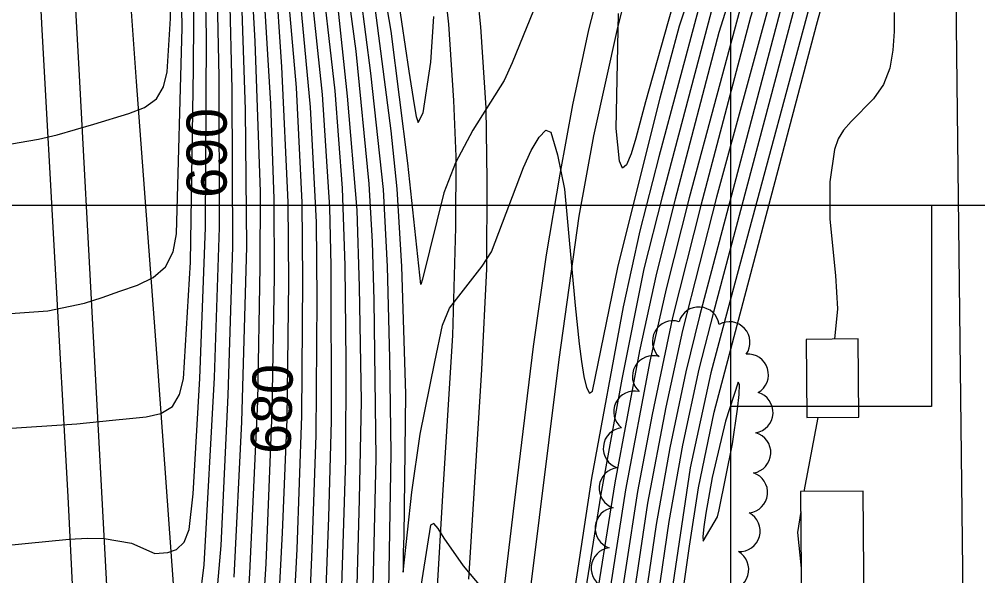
# Model space of a CAD drawing. Extents: x 79600 to 91800, y 75600 to 84400.
# Drawn here: x 86346.4 to 86823, y 79515.8 to 79792.6 of the extents above; entities that cross this region are included whole.
import ezdxf

# ---------------------------------------------------------------- set-up
doc = ezdxf.new("R2010")
doc.units = 0
for name, color, linetype in [('080-085$0$TI_BORDER', 7, 'Continuous'), ('080-090$0$BLDG', 7, 'Continuous'), ('080-090$0$INDEX', 7, 'Continuous'), ('080-090$0$INDXLBL', 7, 'Continuous'), ('080-090$0$INTER', 7, 'Continuous'), ('080-090$0$INTERSTATE', 7, 'Continuous'), ('080-090$0$ROAD', 7, 'Continuous'), ('080-090$0$TREES', 7, 'Continuous'), ('084-085$0$TI_BORDER', 7, 'Continuous'), ('084-085$0$TI_SHEET', 7, 'Continuous'), ('084-090$0$TI_BORDER', 7, 'Continuous')]:
    doc.layers.add(name, color=color, linetype=linetype)

msp = doc.modelspace()

# ---------------------------------------------------------------- linework, layer by layer
at = {"layer": '080-085$0$TI_BORDER'}
msp.add_lwpolyline([(79700, 80300), (86700, 80300), (86700, 75700), (79700, 75700)], close=True, dxfattribs=at)
at = {"layer": '080-090$0$BLDG'}
for points in [[(86737.73, 79633.41), (86738.06, 79594.56), (86763.94, 79594.78), (86763.6, 79633.63)], [(86734.92, 79557.7), (86735.45, 79497.53), (86766.56, 79497.8), (86766.04, 79557.98)]]:
    msp.add_lwpolyline(points, close=True, dxfattribs=at)
at = {"layer": '080-090$0$INDEX'}
for points in [[(86290.14, 80000.33), (86278.02, 79959.02), (86275.63, 79942.95), (86272.9, 79883.98), (86273.15, 79855.03), (86276.17, 79807.64), (86279.74, 79769.35), (86290.01, 79684.25), (86293.89, 79656.66), (86300.32, 79619.52), (86316.06, 79554.46), (86319.55, 79539.11), (86321.03, 79534.17), (86323.27, 79531.13), (86327.33, 79529.7), (86371.2, 79534.1), (86380.28, 79534.63), (86388.68, 79534.35), (86402.27, 79532.03), (86413.81, 79526.96)], [(86413.82, 79526.96), (86420.26, 79527.51), (86424.57, 79529), (86428.4, 79532.58), (86430.85, 79538.9), (86432.84, 79556.55), (86436.11, 79613.89), (86439.06, 79689.07), (86439.53, 79784.3), (86438.57, 79830.94), (86434.65, 79899.27), (86434.33, 79945.23), (86433.82, 79963.84), (86431.79, 79981.28), (86426.63, 80000)], [(86437.75, 79231.47), (86441.49, 79232.5), (86444.08, 79234.28), (86446.59, 79238.05), (86450.01, 79252.66), (86456.13, 79309.83), (86469.1, 79521.98), (86472.15, 79597.35), (86473.24, 79664.81), (86473.23, 79703.33), (86471.51, 79750.54), (86466.83, 79827.13), (86459.97, 79893.95), (86457.99, 79940.71), (86457.68, 79959.6), (86455.8, 79977.51), (86449.41, 80000)], [(86502.83, 79385.02), (86508.71, 79573.45), (86508.96, 79622.3), (86508.51, 79670.17), (86507.11, 79708.58), (86503.44, 79757), (86495.66, 79825.05), (86484.58, 79899.99), (86482.48, 79918.07), (86481.91, 79944.28), (86481.07, 79962.57), (86479.98, 79971.75), (86472.29, 80000)], [(86794.84, 80000), (86783.11, 79983.55), (86767.05, 79957.92), (86758.01, 79940.3), (86743.03, 79904.75), (86719.25, 79841.72), (86707.01, 79806.04), (86679.46, 79703.71), (86668.02, 79658.6), (86660.02, 79622.49), (86647.85, 79558.56), (86633.32, 79464.99), (86610.07, 79282.52), (86599.03, 79207.39), (86591.82, 79149.83), (86587.83, 79111.6), (86581.57, 79027.31), (86578.33, 78959.69), (86577.33, 78815.09), (86577.23, 78795.59), (86573.92, 78757.92)], [(86800.04, 79977.16), (86787.89, 79956.36), (86780.56, 79938.68), (86749.38, 79836.84), (86697.53, 79644.09), (86690.23, 79616.74), (86680.01, 79569.49), (86660.4, 79437.95), (86654.03, 79389.47), (86649.19, 79341.29), (86646.22, 79282.72), (86644.79, 79263.44), (86630.75, 79187.68), (86624.79, 79150.58), (86621.37, 79123.29), (86616.84, 79054.9), (86610.12, 78988.14), (86607.68, 78959.03), (86606.12, 78922.22), (86607.62, 78817.75), (86607.87, 78808.44), (86607.67, 78799.18), (86606.63, 78790.02), (86598.08, 78758.37)], [(86605.7, 79806.08), (86591.54, 79770.84), (86587.57, 79762.04), (86571.97, 79737.42), (86563.24, 79721.15), (86557.47, 79706.27), (86546.96, 79663.36), (86546.05, 79660.61), (86539.66, 79721.05), (86531.29, 79786.63), (86519.88, 79853.43)], [(86673.12, 79805.65), (86657.72, 79751.51), (86653.03, 79733.49), (86650.65, 79725.66), (86648.39, 79720.17), (86646.42, 79718.6), (86644.88, 79721.99), (86643.23, 79738.27), (86644.34, 79795.36)]]:
    msp.add_lwpolyline(points, dxfattribs=at)
at = {"layer": '080-090$0$INTER'}
msp.add_line((86743.43, 79594.61), (86736.54, 79557.72), dxfattribs=at)
for points in [[(86337.51, 79588.93), (86374.96, 79591.39), (86392.74, 79593.16), (86401.25, 79594.05), (86409.48, 79594.95), (86416.82, 79596.62), (86422.54, 79600.05), (86426.14, 79605.91), (86428.07, 79613.73), (86431.47, 79671.71), (86433.08, 79768.03), (86433.36, 79816.13), (86429.98, 79903.19), (86429.75, 79951.82), (86429.8, 79961.66), (86429.15, 79971.43), (86422.29, 80000)], [(86337.73, 79729.8), (86355.98, 79732.95), (86365.31, 79735.03), (86383.45, 79740.33), (86400.92, 79745.63), (86408.62, 79748.66), (86414.56, 79752.92), (86418.19, 79758.96), (86420.02, 79766.47), (86421.63, 79792.93), (86419.78, 79913.03), (86420.37, 79951.38), (86420.57, 79960.95), (86420.08, 79970.45), (86413.26, 80000)], [(86341.99, 79646.19), (86360.53, 79647.66), (86378.8, 79651.47), (86387.63, 79654.3), (86396.43, 79657.33), (86405.15, 79660.4), (86413.03, 79664.16), (86419.15, 79669.46), (86422.86, 79676.87), (86424.65, 79685.87), (86427.47, 79788.32), (86424.79, 79942.78), (86424.47, 79962.42), (86423.81, 79971.83), (86417.64, 80000)], [(86434.11, 79486.11), (86438.37, 79521.38), (86443.44, 79614.46), (86445.96, 79689.1), (86445.8, 79763.98), (86444.63, 79818.31), (86439.28, 79903.5), (86438.98, 79951.28), (86438.09, 79969.92), (86435.39, 79986.04), (86431.11, 80000)], [(86438.52, 79435.41), (86446.79, 79530.99), (86450.33, 79605.59), (86452.64, 79679.35), (86452.35, 79757.76), (86451.04, 79806.11), (86444.32, 79901.81), (86444.01, 79949.47), (86442.97, 79968.42), (86440.22, 79985.04), (86435.78, 80000)], [(86453.32, 79515.23), (86457.05, 79592.38), (86459.61, 79679.4), (86458.86, 79747.74), (86456.87, 79806.68), (86453.28, 79864.33), (86450.12, 79892.97), (86448.55, 79911.77), (86448.63, 79940.07), (86448.51, 79959.42), (86446.26, 79977.91), (86440.32, 80000)], [(86452.32, 79375.5), (86461.07, 79517.17), (86465.09, 79602.54), (86466.27, 79669.48), (86466.32, 79706.83), (86463.67, 79781.53), (86461.07, 79829.67), (86453.5, 79914.63), (86453.56, 79951.47), (86453.51, 79960.97), (86452.77, 79970.37), (86444.9, 80000)], [(86468.88, 79375.09), (86477.26, 79537.23), (86479.57, 79593.74), (86480.39, 79662.15), (86480.14, 79701.57), (86476.9, 79768.9), (86473.75, 79816.4), (86463.4, 79911.92), (86463.02, 79951.65), (86462.86, 79961.52), (86461.97, 79971.21), (86454.04, 80000)], [(86473.42, 79314.4), (86484.52, 79529.02), (86486.83, 79595.38), (86487.48, 79662.85), (86487.09, 79701.44), (86484.22, 79758.7), (86476.84, 79843.49), (86470.66, 79889.83), (86468.4, 79908.82), (86467.46, 79955.54), (86465.64, 79973.6), (86458.45, 80000)], [(86485.28, 79368.93), (86492.08, 79529.02), (86494.06, 79585.82), (86494.51, 79653.39), (86494.25, 79691.67), (86491.19, 79748.82), (86482.54, 79841.19), (86476.11, 79888.1), (86473.62, 79906.6), (86472.21, 79951.92), (86470.79, 79970.57), (86463.12, 80000)], [(86493.54, 79364.18), (86500.29, 79544.81), (86501.6, 79592.91), (86501.49, 79670.11), (86500.83, 79699.04), (86497.19, 79755.24), (86488.09, 79841.35), (86480.24, 79896.63), (86477.96, 79914.98), (86476.96, 79952.31), (86475.38, 79971.15), (86467.7, 80000)], [(86510.05, 79352.11), (86515.6, 79553.81), (86516.56, 79602.62), (86515.65, 79659.56), (86514.45, 79697.63), (86509.64, 79754.4), (86504.43, 79803.09), (86495.62, 79868.3), (86488.91, 79905.18), (86486.71, 79923.56), (86486.75, 79942.08), (86486.68, 79961.47), (86485.64, 79971.2), (86476.98, 80000)], [(86519.47, 79381.53), (86523.84, 79574.39), (86522.89, 79652.82), (86522.13, 79681.93), (86520.42, 79710.71), (86513.91, 79776.69), (86506.4, 79832.23), (86501.13, 79868.36), (86493.75, 79904.68), (86491.84, 79922.09), (86491.62, 79949.24), (86490.16, 79967.91), (86486.81, 79984.28), (86481.49, 80000)], [(86528.44, 79411.28), (86531.25, 79576.88), (86530.72, 79624.13), (86529.5, 79669.59), (86527.44, 79707.86), (86521.26, 79765.7), (86516.25, 79804.41), (86506.27, 79869.1), (86500.85, 79896.72), (86497.07, 79915.26), (86496.6, 79951.3), (86496.46, 79960.67), (86495.56, 79969.92), (86486.19, 80000)], [(86785.85, 80000), (86772.33, 79981.48), (86762.36, 79966.03), (86752.85, 79949.06), (86736.17, 79914.45), (86721.14, 79879.02), (86703.54, 79833.6), (86690.47, 79796.23), (86666.03, 79704.25), (86657.03, 79668.46), (86645.97, 79613.62), (86635.58, 79556.42), (86620.34, 79460.97), (86591.99, 79260.49), (86584.81, 79205.6), (86575.71, 79121.74), (86570.67, 79058.78), (86567.36, 78980.62), (86564.6, 78757.75)], [(86790.46, 80000), (86775.69, 79979.74), (86761.13, 79955.97), (86748.7, 79930.22), (86733.83, 79895.73), (86716.45, 79850.83), (86703.05, 79813.95), (86694.22, 79785.97), (86672.55, 79703.18), (86663.19, 79666.37), (86654.84, 79627.73), (86642.47, 79561.99), (86627.36, 79466.66), (86594.98, 79229.34), (86587.9, 79172.84), (86581.76, 79116.56), (86575.97, 79040.28), (86572.27, 78953.52), (86571.26, 78815.88), (86569.34, 78757.84)], [(86799.91, 80000), (86785.98, 79981.15), (86775.44, 79964.65), (86765.95, 79947.11), (86754.38, 79919.95), (86734.14, 79865.32), (86721.46, 79829.9), (86710.03, 79793.54), (86685.27, 79700), (86671.18, 79644.22), (86661.04, 79596.02), (86653.77, 79557.73), (86636.48, 79444.47), (86626.68, 79370.64), (86616.7, 79277.49), (86605.13, 79200.38), (86597.49, 79142.66), (86588.9, 79037.78), (86585.29, 78979.02), (86583.25, 78931.49), (86583.34, 78816.29), (86583.31, 78796.92), (86578.77, 78758.01)], [(86781, 80000), (86770.92, 79986.64), (86752.13, 79956.39), (86742.89, 79939.68), (86726.3, 79904.77), (86710.96, 79869.03), (86693.26, 79823.74), (86683.98, 79797.02), (86664.49, 79724.1), (86654.93, 79687.34), (86646.68, 79649.59), (86630.94, 79564.31), (86622.75, 79510.92), (86612.24, 79447.53), (86611.3, 79440.89), (86610.52, 79436.56), (86605.58, 79462.72), (86600.86, 79477.72), (86593.83, 79489.4)], [(86800.15, 79994.9), (86788.5, 79978.41), (86778.62, 79962.52), (86769.75, 79945.46), (86759.1, 79918.69), (86736.43, 79854.58), (86724.07, 79817.83), (86693.17, 79704.08), (86676.27, 79637.8), (86667.84, 79599.72), (86658.8, 79551.99), (86641.97, 79439.63), (86631.24, 79355.51), (86623.29, 79271.4), (86611.3, 79195.53), (86604.7, 79147.77), (86600.71, 79109.86), (86594.35, 79024.24), (86590.04, 78957.56), (86588.82, 78919.68), (86589.16, 78833.11), (86589.55, 78805.07), (86588.64, 78786.49), (86583.52, 78758.1)], [(86800.26, 79988.38), (86795.22, 79981.63), (86785.33, 79966.12), (86776.26, 79949.31), (86768.82, 79931.84), (86738.24, 79841.66), (86726.87, 79804.96), (86684.62, 79644.95), (86677.8, 79617.25), (86669.85, 79579.4), (86663.15, 79541.36), (86646.41, 79427.52), (86639.13, 79368.82), (86632.03, 79284.84), (86628.74, 79256.41), (86617.22, 79190.07), (86610.73, 79143.3), (86599.75, 79011.42), (86595.65, 78953.14), (86594.59, 78914.32), (86595.17, 78828.2), (86595.55, 78809.8), (86594.84, 78791.85), (86588.84, 78758.2)], [(86793.29, 79971.93), (86783.86, 79955.66), (86776.17, 79938.96), (86747.15, 79849.66), (86733.2, 79803.8), (86691.64, 79646.94), (86684.36, 79618.64), (86676.24, 79580.77), (86669.35, 79542.81), (86653.04, 79430.48), (86645.76, 79371.29), (86639.19, 79283.96), (86636.06, 79255.3), (86624.37, 79190.92), (86617.24, 79142.72), (86604.75, 78996.34), (86601.69, 78957.57), (86600.49, 78928.14), (86601.53, 78812.54), (86600.4, 78793.66), (86594.77, 78758.31)], [(86663.46, 79416.58), (86679.61, 79530.52), (86684.15, 79559.65), (86691.91, 79597.13), (86742.79, 79789.67), (86754.7, 79833.27)], [(86522.71, 79802.47), (86531.2, 79737.13), (86534.22, 79708.23), (86536.52, 79669.69), (86538.49, 79606.3), (86537.6, 79535.55), (86537.37, 79527.76), (86537.25, 79517.57), (86541.68, 79557.49), (86545.81, 79586.23), (86553.02, 79622.27), (86556.92, 79640.51), (86560.29, 79648.9), (86576.65, 79669.87), (86581.3, 79677.01), (86597.19, 79718.93), (86600.99, 79727.31), (86604.9, 79733.96), (86608.29, 79737.37), (86610.74, 79736.48), (86614.08, 79725.22), (86617.45, 79708.15), (86622.88, 79650.32), (86624.74, 79631.24), (86625.92, 79622.43), (86627.19, 79614.92), (86628.5, 79609.4), (86629.89, 79606.68), (86631.4, 79607.61), (86644.07, 79669.11), (86665.17, 79753.48), (86674.64, 79789.23), (86683.32, 79815.14)], [(86534.59, 79803.65), (86540.18, 79766.8), (86542.73, 79750.08), (86543.76, 79744.25), (86544.76, 79741.16), (86547.24, 79746.07), (86551.11, 79771.16), (86552.62, 79793.97)], [(86781.5, 79795.92), (86781.37, 79786.45), (86780.78, 79777.15), (86779.23, 79768.28), (86776.13, 79760.12), (86771.21, 79752.94), (86760.13, 79741.68), (86756.25, 79737.44), (86753.62, 79733.17), (86751.81, 79727.77), (86749.53, 79711.75), (86749.49, 79693.16), (86752.2, 79665.21), (86753.32, 79648.51), (86751.8, 79633.53)], [(86735.01, 79547.78), (86733.4, 79537.35), (86735.25, 79519.58)], [(86579.62, 79506.26), (86567.26, 79520.83), (86557.72, 79534.49), (86554.67, 79539.39), (86552.56, 79541.88), (86550.97, 79541.02), (86541.62, 79482.56)]]:
    msp.add_lwpolyline(points, dxfattribs=at)
msp.add_lwpolyline([(86694.36, 79548.59), (86701.13, 79581.53), (86703.56, 79598.73), (86704.33, 79605.98), (86704.56, 79610.93), (86703.96, 79612.14), (86697.58, 79592.79), (86690.92, 79564.64), (86687.83, 79546.99), (86686.85, 79540.14), (86686.34, 79535.45), (86686.42, 79533.09), (86693.53, 79545.14)], close=True, dxfattribs=at)
at = {"layer": '080-090$0$INTERSTATE'}
for p, q in [((86346.38, 80000), (86357.58, 79787.39)), ((86376.02, 79770.76), (86363.56, 80000)), ((86394.31, 79906.33), (86404.55, 79761.6)), ((86571.67, 79832.01), (86575.71, 79788.75)), ((86559.95, 79790.1), (86555.83, 79828.52)), ((86653.27, 79825.36), (86643.84, 79788.53)), ((86629.7, 79787.36), (86637.51, 79817.99)), ((86562.55, 79752.11), (86559.95, 79790.1)), ((86357.58, 79787.39), (86370.49, 79555.23)), ((86575.71, 79788.75), (86578.42, 79748.54)), ((86621.65, 79750.1), (86629.7, 79787.36)), ((86643.84, 79788.53), (86631.93, 79734.57)), ((86396.6, 79388.93), (86376.02, 79770.76)), ((86404.55, 79761.6), (86415.11, 79619.77)), ((86563.64, 79724.26), (86562.55, 79752.11)), ((86578.42, 79748.54), (86578.83, 79712.53)), ((86615.3, 79715.57), (86621.65, 79750.1)), ((86631.93, 79734.57), (86624.67, 79694.66)), ((86563.52, 79689.09), (86563.64, 79724.26)), ((86608.59, 79675.38), (86615.3, 79715.57)), ((86578.83, 79712.53), (86578.71, 79668.5)), ((86624.67, 79694.66), (86614.71, 79623.35)), ((86562, 79635.38), (86563.52, 79689.09)), ((86602.07, 79629.92), (86608.59, 79675.38)), ((86578.71, 79668.5), (86576.28, 79618.4)), ((86557.22, 79558.6), (86562, 79635.38)), ((86592.71, 79552.1), (86602.07, 79629.92)), ((86614.71, 79623.35), (86593.7, 79454.59)), ((86415.11, 79619.77), (86427.91, 79443.7)), ((86576.28, 79618.4), (86569.83, 79514.09)), ((86550.91, 79454.28), (86557.22, 79558.6)), ((86370.49, 79555.23), (86383.87, 79299.11)), ((86576.05, 79414.42), (86592.71, 79552.1))]:
    msp.add_line(p, q, dxfattribs=at)
at = {"layer": '080-090$0$ROAD'}
msp.add_line((86810.95, 79903.39), (86817.47, 79336.21), dxfattribs=at)
at = {"layer": '080-090$0$TREES'}
for centre, start, end in [((86684.29, 79639.26), 8.8156, 163.4549), ((86671.46, 79632.38), 72.9465, 227.5858), ((86699.49, 79631.93), 325.0162, 119.6554), ((86661.54, 79615.02), 72.9465, 227.5858), ((86708.69, 79615.83), 299.8395, 94.4787), ((86652.27, 79597.47), 76.7106, 231.3498), ((86710.98, 79597.08), 279.4557, 74.095), ((86647.03, 79579.28), 96.5014, 251.1407), ((86709.86, 79577.11), 279.4557, 74.095), ((86644.97, 79559.41), 97.0321, 251.6713), ((86708.25, 79557.3), 276.6137, 71.2529), ((86643, 79539.51), 97.0321, 251.6713), ((86704.55, 79538.1), 266.9274, 61.5667), ((86641.04, 79519.61), 97.0321, 251.6713), ((86698.9, 79518.97), 265.5444, 60.1836)]:
    msp.add_arc(centre, 10.25, start, end, dxfattribs=at)
at = {"layer": '084-085$0$TI_BORDER'}
msp.add_lwpolyline([(79700, 84300), (86700, 84300), (86700, 79700), (79700, 79700)], close=True, dxfattribs=at)
at = {"layer": '084-085$0$TI_SHEET'}
msp.add_lwpolyline([(86800, 79700), (86800, 79600), (86700, 79600)], dxfattribs=at)
at = {"layer": '084-090$0$TI_BORDER'}
msp.add_lwpolyline([(84700, 84300), (91700, 84300), (91700, 79700), (84700, 79700)], close=True, dxfattribs=at)

# ---------------------------------------------------------------- texts
at = {"layer": '080-090$0$INDXLBL'}
for s, rotation, p in [('690', 89.9885, (86449.56, 79703.79)), ('680', 88.2955, (86481.27, 79576.21))]:
    msp.add_text(s, height=20, rotation=rotation, dxfattribs=at).set_placement(p)

doc.saveas('drawing.dxf')
